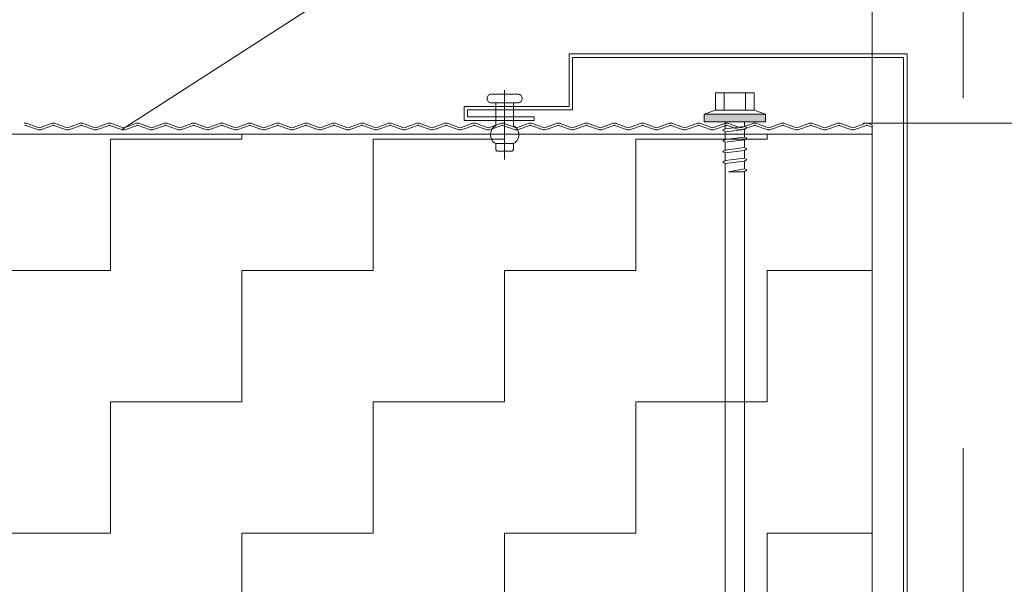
# Model space of a CAD drawing. Header units: metres. Extents: x 1316.5 to 1415.3, y -94.1 to -52.
# Tile 459 of 656: x 1403.787 to 1404.068, y -73.477 to -73.316. Entities that reach past the tile are written whole.
import ezdxf

# ---------------------------------------------------------------- set-up
doc = ezdxf.new("R2010")
doc.units = ezdxf.units.M
doc.header["$PDMODE"] = 65
for name, pattern in [('AUSGEZOGEN', [0]), ('GETRENNT2_S10', [0.045, 0.02, -0.01, 0, -0.005, 0, -0.01]), ('PUNKT2_S9', [0.0015, 0, -0.0015])]:
    doc.linetypes.add(name, pattern=pattern)
doc.layers.add('XR$4$_42143', color=7, linetype='Continuous')
doc.layers.add('XR$4$_42154', color=7, linetype='Continuous')
for name, color, linetype, lineweight in [('XR$4$Maßlinie 1_50', 7, 'AUSGEZOGEN', 25), ('XR$4$Muster', 4, 'AUSGEZOGEN', 13), ('XR$4$STANDARD_1', 7, 'AUSGEZOGEN', 25), ('XR$4$Wand Mauerwerk nt', 7, 'AUSGEZOGEN', 25), ('XR$4$Wand Mauerwerk tr_1', 42, 'AUSGEZOGEN', 18)]:
    doc.layers.add(name, color=color, linetype=linetype, lineweight=lineweight)
doc.styles.add('ARIAL', font='arial.ttf')
doc.dimstyles.new('DIMSTYLE_4', dxfattribs={"dimtxt": 0.04, "dimasz": 0.03, "dimexe": 0, "dimexo": 1e-06, "dimgap": 0.02, "dimtad": 2, "dimdec": 1, "dimlfac": 100, "dimrnd": 0.5, "dimzin": 4, "dimdsep": 46, "dimtxsty": 'ARIAL', "dimblk1": 'ALL_ML_KREIS', "dimblk2": 'ALL_ML_KREIS', "dimsah": 1, "dimcen": 0, "dimse1": 1, "dimse2": 1, "dimclrd": 7, "dimclre": 7, "dimclrt": 7, "dimadec": 0, "dimazin": 0, "dimtfac": 1, "dimtdec": 0, "dimtix": 1, "dimtmove": 2, "dimatfit": 3, "dimfxl": 0, "dimtzin": 0, "dimlwd": 0, "dimlwe": 25, "dimarcsym": 0})
doc.dimstyles.new('DIMSTYLE_5', dxfattribs={"dimtxt": 0.04, "dimasz": 0.03, "dimexe": 0, "dimexo": 1e-06, "dimgap": 0.02, "dimtad": 2, "dimdec": 1, "dimlfac": 100, "dimrnd": 0.5, "dimzin": 4, "dimdsep": 46, "dimtxsty": 'ARIAL', "dimblk1": 'ALL_ML_KREIS', "dimblk2": 'ALL_ML_KREIS', "dimsah": 1, "dimcen": 0, "dimse1": 1, "dimse2": 1, "dimclrd": 7, "dimclre": 7, "dimclrt": 7, "dimadec": 0, "dimazin": 0, "dimtfac": 1, "dimtdec": 0, "dimtix": 1, "dimtmove": 2, "dimatfit": 3, "dimfxl": 0, "dimtvp": 1.2, "dimtzin": 0, "dimlwd": 0, "dimlwe": 25, "dimarcsym": 0})

# ---------------------------------------------------------------- blocks, each defined once
blk = doc.blocks.new('COMPLEXOBJECT_55')
at = {"layer": 'XR$4$_42143', "color": 7, "linetype": 'AUSGEZOGEN', "lineweight": 13, "transparency": 33554687}
for p, q in [((1403.94346, -73.34061), (1403.94346, -73.32561)), ((1403.94346, -73.32561), (1404.03996, -73.32561)), ((1404.03996, -73.32561), (1404.03996, -73.8926)), ((1403.94446, -73.34161), (1403.94446, -73.32661)), ((1403.94446, -73.32661), (1404.03896, -73.32661)), ((1404.03896, -73.32661), (1404.03896, -73.89161)), ((1403.91346, -73.34461), (1403.91346, -73.34061)), ((1403.91346, -73.34061), (1403.94346, -73.34061)), ((1403.91446, -73.3436), (1403.91446, -73.34161)), ((1403.91446, -73.34161), (1403.94446, -73.34161)), ((1403.93346, -73.34461), (1403.91346, -73.34461)), ((1403.93346, -73.3436), (1403.91446, -73.3436)), ((1403.93346, -73.3436), (1403.93346, -73.34461))]:
    blk.add_line(p, q, dxfattribs=at)
blk = doc.blocks.new('ALL_ML_KREIS')
at = {"color": 0, "linetype": 'ByBlock', "lineweight": -2}
for p, q in [((0, -0.5), (0, 0.5)), ((-1, 0), (0.5, 0))]:
    blk.add_line(p, q, dxfattribs=at)
blk.add_circle((0, 0), 0.15, dxfattribs=at)
blk = doc.blocks.new('*D431')
at = {"layer": 'DEFPOINTS', "color": 7, "linetype": 'AUSGEZOGEN', "lineweight": 25, "transparency": 33554687}
for p in [(1403.20597, -73.23214), (1403.90597, -73.54837), (1403.20597, -73.78837)]:
    blk.add_point(p, dxfattribs=at)
at = {"layer": 'XR$4$Maßlinie 1_50', "color": 7, "linetype": 'AUSGEZOGEN', "lineweight": -2, "transparency": 33554687}
blk.add_line((1403.20597, -73.23214), (1403.90597, -73.23214), dxfattribs=at)
at = {"layer": 'XR$4$Maßlinie 1_50', "color": 7, "linetype": 'AUSGEZOGEN', "lineweight": 25, "transparency": 33554687, "xscale": 0.03, "yscale": 0.03, "zscale": 0.03, "rotation": 180}
blk.add_blockref('ALL_ML_KREIS', (1403.20597, -73.23214), dxfattribs=at)
at = {"layer": 'XR$4$Maßlinie 1_50', "color": 7, "linetype": 'AUSGEZOGEN', "lineweight": 25, "transparency": 33554687, "xscale": 0.03, "yscale": 0.03, "zscale": 0.03}
blk.add_blockref('ALL_ML_KREIS', (1403.90597, -73.23214), dxfattribs=at)
at = {"layer": 'XR$4$Maßlinie 1_50', "color": 7, "linetype": 'AUSGEZOGEN', "lineweight": 25, "transparency": 33554687, "insert": (1403.55423, -73.20146), "char_height": 0.04, "width": 0.16, "attachment_point": 5, "style": 'ARIAL'}
blk.add_mtext('\\A1;{\\A1;{70\\H0.026400;\\S^ ;}}', dxfattribs=at)
blk = doc.blocks.new('*D432')
at = {"layer": 'DEFPOINTS', "color": 7, "linetype": 'AUSGEZOGEN', "lineweight": 25, "transparency": 33554687}
for p in [(1403.90597, -73.23214), (1404.02996, -73.44014), (1403.90597, -73.54837)]:
    blk.add_point(p, dxfattribs=at)
at = {"layer": 'XR$4$Maßlinie 1_50', "color": 7, "linetype": 'AUSGEZOGEN', "lineweight": -2, "transparency": 33554687}
blk.add_line((1403.90597, -73.23214), (1404.02996, -73.23214), dxfattribs=at)
at = {"layer": 'XR$4$Maßlinie 1_50', "color": 7, "linetype": 'AUSGEZOGEN', "lineweight": 25, "transparency": 33554687, "xscale": 0.03, "yscale": 0.03, "zscale": 0.03, "rotation": 180}
blk.add_blockref('ALL_ML_KREIS', (1403.90597, -73.23214), dxfattribs=at)
at = {"layer": 'XR$4$Maßlinie 1_50', "color": 7, "linetype": 'AUSGEZOGEN', "lineweight": 25, "transparency": 33554687, "xscale": 0.03, "yscale": 0.03, "zscale": 0.03}
blk.add_blockref('ALL_ML_KREIS', (1404.02996, -73.23214), dxfattribs=at)
at = {"layer": 'XR$4$Maßlinie 1_50', "color": 7, "linetype": 'AUSGEZOGEN', "lineweight": 25, "transparency": 33554687, "insert": (1403.98423, -73.20214), "char_height": 0.04, "width": 0.16, "attachment_point": 5, "style": 'ARIAL'}
blk.add_mtext('\\A1;{\\A1;{12\\H0.026400;\\S5^ ;}}', dxfattribs=at)
blk = doc.blocks.new('*D434')
at = {"layer": 'DEFPOINTS', "color": 7, "linetype": 'AUSGEZOGEN', "lineweight": 25, "transparency": 33554687}
for p in [(1403.91142, -73.34537), (1404.02996, -73.49537), (1404.29719, -73.49537)]:
    blk.add_point(p, dxfattribs=at)
at = {"layer": 'XR$4$Maßlinie 1_50', "color": 7, "linetype": 'AUSGEZOGEN', "lineweight": -2, "transparency": 33554687}
blk.add_line((1404.29719, -73.49537), (1404.29719, -73.34537), dxfattribs=at)
at = {"layer": 'XR$4$Maßlinie 1_50', "color": 7, "linetype": 'AUSGEZOGEN', "lineweight": 25, "transparency": 33554687, "xscale": 0.03, "yscale": 0.03, "zscale": 0.03}
for p, rotation in [((1404.29719, -73.34537), 90), ((1404.29719, -73.49537), 270)]:
    blk.add_blockref('ALL_ML_KREIS', p, dxfattribs=dict(at, rotation=rotation))
at = {"layer": 'XR$4$Maßlinie 1_50', "color": 7, "linetype": 'AUSGEZOGEN', "lineweight": 25, "transparency": 33554687, "insert": (1404.26651, -73.42233), "char_height": 0.04, "width": 0.16, "attachment_point": 5, "rotation": 90, "style": 'ARIAL'}
blk.add_mtext('\\A1;{\\A1;{15\\H0.026400;\\S^ ;}}', dxfattribs=at)
blk = doc.blocks.new('*D451')
at = {"layer": 'DEFPOINTS', "color": 7, "linetype": 'AUSGEZOGEN', "lineweight": 25, "transparency": 33554687}
for p in [(1403.20597, -73.11665), (1403.90597, -73.54837), (1403.20597, -73.82481)]:
    blk.add_point(p, dxfattribs=at)
at = {"layer": 'XR$4$Maßlinie 1_50', "color": 7, "linetype": 'AUSGEZOGEN', "lineweight": -2, "transparency": 33554687}
blk.add_line((1403.20597, -73.11665), (1403.90597, -73.11665), dxfattribs=at)
at = {"layer": 'XR$4$Maßlinie 1_50', "color": 7, "linetype": 'AUSGEZOGEN', "lineweight": 25, "transparency": 33554687, "xscale": 0.03, "yscale": 0.03, "zscale": 0.03, "rotation": 180}
blk.add_blockref('ALL_ML_KREIS', (1403.20597, -73.11665), dxfattribs=at)
at = {"layer": 'XR$4$Maßlinie 1_50', "color": 7, "linetype": 'AUSGEZOGEN', "lineweight": 25, "transparency": 33554687, "xscale": 0.03, "yscale": 0.03, "zscale": 0.03}
blk.add_blockref('ALL_ML_KREIS', (1403.90597, -73.11665), dxfattribs=at)
at = {"layer": 'XR$4$Maßlinie 1_50', "color": 7, "linetype": 'AUSGEZOGEN', "lineweight": 25, "transparency": 33554687, "insert": (1403.55423, -73.08597), "char_height": 0.04, "width": 0.16, "attachment_point": 5, "style": 'ARIAL'}
blk.add_mtext('\\A1;{\\A1;{70\\H0.026400;\\S^ ;}}', dxfattribs=at)
blk = doc.blocks.new('*D452')
at = {"layer": 'DEFPOINTS', "color": 7, "linetype": 'AUSGEZOGEN', "lineweight": 25, "transparency": 33554687}
for p in [(1403.90597, -73.11665), (1403.90597, -73.54837), (1404.02996, -73.77837)]:
    blk.add_point(p, dxfattribs=at)
at = {"layer": 'XR$4$Maßlinie 1_50', "color": 7, "linetype": 'AUSGEZOGEN', "lineweight": -2, "transparency": 33554687}
blk.add_line((1403.90597, -73.11665), (1404.02996, -73.11665), dxfattribs=at)
at = {"layer": 'XR$4$Maßlinie 1_50', "color": 7, "linetype": 'AUSGEZOGEN', "lineweight": 25, "transparency": 33554687, "xscale": 0.03, "yscale": 0.03, "zscale": 0.03, "rotation": 180}
blk.add_blockref('ALL_ML_KREIS', (1403.90597, -73.11665), dxfattribs=at)
at = {"layer": 'XR$4$Maßlinie 1_50', "color": 7, "linetype": 'AUSGEZOGEN', "lineweight": 25, "transparency": 33554687, "xscale": 0.03, "yscale": 0.03, "zscale": 0.03}
blk.add_blockref('ALL_ML_KREIS', (1404.02996, -73.11665), dxfattribs=at)
at = {"layer": 'XR$4$Maßlinie 1_50', "color": 7, "linetype": 'AUSGEZOGEN', "lineweight": 25, "transparency": 33554687, "insert": (1403.98423, -73.08665), "char_height": 0.04, "width": 0.16, "attachment_point": 5, "style": 'ARIAL'}
blk.add_mtext('\\A1;{\\A1;{12\\H0.026400;\\S5^ ;}}', dxfattribs=at)
blk = doc.blocks.new('*D453')
at = {"layer": 'DEFPOINTS', "color": 7, "linetype": 'AUSGEZOGEN', "lineweight": 25, "transparency": 33554687}
for p in [(1404.02996, -73.11665), (1404.02996, -73.77837), (1404.05597, -73.90132)]:
    blk.add_point(p, dxfattribs=at)
at = {"layer": 'XR$4$Maßlinie 1_50', "color": 7, "linetype": 'AUSGEZOGEN', "lineweight": -2, "transparency": 33554687}
blk.add_line((1404.02996, -73.11665), (1404.05597, -73.11665), dxfattribs=at)
at = {"layer": 'XR$4$Maßlinie 1_50', "color": 7, "linetype": 'AUSGEZOGEN', "lineweight": 25, "transparency": 33554687, "xscale": 0.03, "yscale": 0.03, "zscale": 0.03, "rotation": 180}
blk.add_blockref('ALL_ML_KREIS', (1404.02996, -73.11665), dxfattribs=at)
at = {"layer": 'XR$4$Maßlinie 1_50', "color": 7, "linetype": 'AUSGEZOGEN', "lineweight": 25, "transparency": 33554687, "xscale": 0.03, "yscale": 0.03, "zscale": 0.03}
blk.add_blockref('ALL_ML_KREIS', (1404.05597, -73.11665), dxfattribs=at)
at = {"layer": 'XR$4$Maßlinie 1_50', "color": 7, "linetype": 'AUSGEZOGEN', "lineweight": 25, "transparency": 33554687, "insert": (1404.06077, -73.07165), "char_height": 0.04, "width": 0.12, "attachment_point": 5, "style": 'ARIAL'}
blk.add_mtext('\\A1;{\\A1;{2\\H0.026400;\\S5^ ;}}', dxfattribs=at)
blk = doc.blocks.new('*D454')
at = {"layer": 'DEFPOINTS', "color": 7, "linetype": 'AUSGEZOGEN', "lineweight": 25, "transparency": 33554687}
for p in [(1403.08198, -72.99368), (1403.08198, -73.34635), (1404.02996, -73.35964)]:
    blk.add_point(p, dxfattribs=at)
at = {"layer": 'XR$4$Maßlinie 1_50', "color": 7, "linetype": 'AUSGEZOGEN', "lineweight": -2, "transparency": 33554687}
blk.add_line((1403.08198, -72.99368), (1404.02996, -72.99368), dxfattribs=at)
at = {"layer": 'XR$4$Maßlinie 1_50', "color": 7, "linetype": 'AUSGEZOGEN', "lineweight": 25, "transparency": 33554687, "xscale": 0.03, "yscale": 0.03, "zscale": 0.03, "rotation": 180}
blk.add_blockref('ALL_ML_KREIS', (1403.08198, -72.99368), dxfattribs=at)
at = {"layer": 'XR$4$Maßlinie 1_50', "color": 7, "linetype": 'AUSGEZOGEN', "lineweight": 25, "transparency": 33554687, "xscale": 0.03, "yscale": 0.03, "zscale": 0.03}
blk.add_blockref('ALL_ML_KREIS', (1404.02996, -72.99368), dxfattribs=at)
at = {"layer": 'XR$4$Maßlinie 1_50', "color": 7, "linetype": 'AUSGEZOGEN', "lineweight": 25, "transparency": 33554687, "insert": (1403.55401, -72.963), "char_height": 0.04, "width": 0.16, "attachment_point": 5, "style": 'ARIAL'}
blk.add_mtext('\\A1;{\\A1;{95\\H0.026400;\\S^ ;}}', dxfattribs=at)

msp = doc.modelspace()

# ---------------------------------------------------------------- hatches: boundary and pattern name
at = {"layer": 'XR$4$Muster', "linetype": 'AUSGEZOGEN', "lineweight": 13, "transparency": 33554687}
h = msp.add_hatch(dxfattribs=at)
h.set_pattern_fill('MUSTER', color=4, scale=0.0375, angle=90, style=0, pattern_type=2)
h.set_pattern_definition([(90, (-0.075, 0.075), (-0.0375, 0.0375), [0.0375, -0.0375]), (180, (-0.075, 0.075), (-0.0375, -0.0375), [0.0375, -0.0375])])
h.paths.add_polyline_path([(1404.02996, -73.34852), (1403.08198, -73.34852), (1403.08198, -73.48993), (1404.02996, -73.48993)], flags=0)
at = {"layer": 'XR$4$STANDARD_1', "linetype": 'AUSGEZOGEN', "lineweight": 35, "transparency": 33554687}
h = msp.add_hatch(color=7, dxfattribs=at)
h.set_gradient(color2=(0, 0, 0), one_color=1)
h.paths.add_polyline_path([(1403.99957, -73.34281), (1403.98197, -73.34281), (1403.99957, -73.34501)], flags=0)
h = msp.add_hatch(color=7, dxfattribs=at)
h.set_gradient(color2=(0, 0, 0), one_color=1)
h.paths.add_polyline_path([(1403.99957, -73.34501), (1403.98197, -73.34281), (1403.98197, -73.34501)], flags=0)

# ---------------------------------------------------------------- linework, layer by layer
at = {"layer": 'XR$4$_42143', "color": 30, "linetype": 'AUSGEZOGEN', "lineweight": 13, "transparency": 33554687}
for p, q in [((1403.78834, -73.34602), (1403.79166, -73.34723)), ((1403.79188, -73.34664), (1403.78856, -73.34543)), ((1403.79588, -73.34543), (1403.79256, -73.34664)), ((1403.79278, -73.34723), (1403.7961, -73.34602)), ((1403.79635, -73.34602), (1403.79967, -73.34723)), ((1403.79989, -73.34664), (1403.79656, -73.34543)), ((1403.80389, -73.34543), (1403.80057, -73.34664)), ((1403.80078, -73.34723), (1403.80411, -73.34602)), ((1403.80436, -73.34602), (1403.80768, -73.34723)), ((1403.80789, -73.34664), (1403.80457, -73.34543)), ((1403.8119, -73.34543), (1403.80858, -73.34664)), ((1403.80879, -73.34723), (1403.81211, -73.34602)), ((1403.81237, -73.34602), (1403.81569, -73.34723)), ((1403.8159, -73.34664), (1403.81258, -73.34543)), ((1403.81991, -73.34543), (1403.81659, -73.34664)), ((1403.8168, -73.34723), (1403.82012, -73.34602)), ((1403.82038, -73.34602), (1403.8237, -73.34723)), ((1403.82391, -73.34664), (1403.82059, -73.34543)), ((1403.82792, -73.34543), (1403.82459, -73.34664)), ((1403.82481, -73.34723), (1403.82813, -73.34602)), ((1403.82838, -73.34602), (1403.8317, -73.34723)), ((1403.83192, -73.34664), (1403.8286, -73.34543)), ((1403.83592, -73.34543), (1403.8326, -73.34664)), ((1403.83282, -73.34723), (1403.83614, -73.34602)), ((1403.83639, -73.34602), (1403.83971, -73.34723)), ((1403.83993, -73.34664), (1403.83661, -73.34543)), ((1403.84393, -73.34543), (1403.84061, -73.34664)), ((1403.84083, -73.34723), (1403.84415, -73.34602)), ((1403.8444, -73.34602), (1403.84772, -73.34723)), ((1403.84794, -73.34664), (1403.84462, -73.34543)), ((1403.85194, -73.34543), (1403.84862, -73.34664)), ((1403.84884, -73.34723), (1403.85216, -73.34602)), ((1403.85241, -73.34602), (1403.85573, -73.34723)), ((1403.85595, -73.34664), (1403.85263, -73.34543)), ((1403.85995, -73.34543), (1403.85663, -73.34664)), ((1403.85684, -73.34723), (1403.86017, -73.34602)), ((1403.86042, -73.34602), (1403.86374, -73.34723)), ((1403.86395, -73.34664), (1403.86063, -73.34543)), ((1403.86796, -73.34543), (1403.86464, -73.34664)), ((1403.86485, -73.34723), (1403.86817, -73.34602)), ((1403.86843, -73.34602), (1403.87175, -73.34723)), ((1403.87196, -73.34664), (1403.86864, -73.34543)), ((1403.87597, -73.34543), (1403.87265, -73.34664)), ((1403.87286, -73.34723), (1403.87618, -73.34602)), ((1403.87644, -73.34602), (1403.87976, -73.34723)), ((1403.87997, -73.34664), (1403.87665, -73.34543)), ((1403.88398, -73.34543), (1403.88066, -73.34664)), ((1403.88087, -73.34723), (1403.88419, -73.34602)), ((1403.88444, -73.34602), (1403.88777, -73.34723)), ((1403.88798, -73.34664), (1403.88466, -73.34543)), ((1403.89199, -73.34543), (1403.88866, -73.34664)), ((1403.88888, -73.34723), (1403.8922, -73.34602)), ((1403.89245, -73.34602), (1403.89577, -73.34723)), ((1403.89599, -73.34664), (1403.89267, -73.34543)), ((1403.89999, -73.34543), (1403.89667, -73.34664)), ((1403.89689, -73.34723), (1403.90021, -73.34602)), ((1403.90046, -73.34602), (1403.90378, -73.34723)), ((1403.904, -73.34664), (1403.90068, -73.34543)), ((1403.908, -73.34543), (1403.90468, -73.34664)), ((1403.9049, -73.34723), (1403.90822, -73.34602)), ((1403.90847, -73.34602), (1403.91179, -73.34723)), ((1403.91201, -73.34664), (1403.90869, -73.34543)), ((1403.91601, -73.34543), (1403.91269, -73.34664)), ((1403.91291, -73.34723), (1403.91623, -73.34602)), ((1403.91648, -73.34602), (1403.9198, -73.34723)), ((1403.92002, -73.34664), (1403.91669, -73.34543)), ((1403.92402, -73.34543), (1403.9207, -73.34664)), ((1403.92091, -73.34723), (1403.92424, -73.34602)), ((1403.92449, -73.34602), (1403.92781, -73.34723)), ((1403.92802, -73.34664), (1403.9247, -73.34543)), ((1403.93203, -73.34543), (1403.92871, -73.34664)), ((1403.92892, -73.34723), (1403.93224, -73.34602)), ((1403.9325, -73.34602), (1403.93582, -73.34723)), ((1403.93603, -73.34664), (1403.93271, -73.34543)), ((1403.94004, -73.34543), (1403.93672, -73.34664)), ((1403.93693, -73.34723), (1403.94025, -73.34602)), ((1403.94051, -73.34602), (1403.94383, -73.34723)), ((1403.94404, -73.34664), (1403.94072, -73.34543)), ((1403.94805, -73.34543), (1403.94472, -73.34664)), ((1403.94494, -73.34723), (1403.94826, -73.34602)), ((1403.94851, -73.34602), (1403.95183, -73.34723)), ((1403.95205, -73.34664), (1403.94873, -73.34543)), ((1403.95605, -73.34543), (1403.95273, -73.34664)), ((1403.95295, -73.34723), (1403.95627, -73.34602)), ((1403.95652, -73.34602), (1403.95984, -73.34723)), ((1403.96006, -73.34664), (1403.95674, -73.34543)), ((1403.96406, -73.34543), (1403.96074, -73.34664)), ((1403.96096, -73.34723), (1403.96428, -73.34602)), ((1403.96453, -73.34602), (1403.96785, -73.34723)), ((1403.96807, -73.34664), (1403.96475, -73.34543)), ((1403.97207, -73.34543), (1403.96875, -73.34664)), ((1403.96897, -73.34723), (1403.97229, -73.34602)), ((1403.97254, -73.34602), (1403.97586, -73.34723)), ((1403.97608, -73.34664), (1403.97276, -73.34543)), ((1403.98008, -73.34543), (1403.97676, -73.34664)), ((1403.97697, -73.34723), (1403.9803, -73.34602)), ((1403.98055, -73.34602), (1403.98387, -73.34723)), ((1403.98408, -73.34664), (1403.98076, -73.34543)), ((1403.98809, -73.34543), (1403.98477, -73.34664)), ((1403.98498, -73.34723), (1403.9883, -73.34602)), ((1403.98856, -73.34602), (1403.99188, -73.34723)), ((1403.99209, -73.34664), (1403.98877, -73.34543)), ((1403.9961, -73.34543), (1403.99278, -73.34664)), ((1403.99299, -73.34723), (1403.99631, -73.34602)), ((1403.99657, -73.34602), (1403.99989, -73.34723)), ((1404.0001, -73.34664), (1403.99678, -73.34543)), ((1404.00411, -73.34543), (1404.00079, -73.34664)), ((1404.001, -73.34723), (1404.00432, -73.34602)), ((1404.00457, -73.34602), (1404.0079, -73.34723)), ((1404.00811, -73.34664), (1404.00479, -73.34543)), ((1404.01211, -73.34543), (1404.00879, -73.34664)), ((1404.00901, -73.34723), (1404.01233, -73.34602)), ((1404.01258, -73.34602), (1404.0159, -73.34723)), ((1404.01612, -73.34664), (1404.0128, -73.34543)), ((1404.02012, -73.34543), (1404.0168, -73.34664)), ((1404.01702, -73.34723), (1404.02034, -73.34602)), ((1404.02059, -73.34602), (1404.02391, -73.34723)), ((1404.02413, -73.34664), (1404.02081, -73.34543)), ((1404.02813, -73.34543), (1404.02481, -73.34664)), ((1404.02503, -73.34723), (1404.02835, -73.34602)), ((1404.0286, -73.34602), (1404.02996, -73.34651)), ((1404.02996, -73.34584), (1404.02882, -73.34543))]:
    msp.add_line(p, q, dxfattribs=at)
for centre, radius, start, end in [((1403.78821, -73.34637), 0.001, 70.0189, 109.9791), ((1403.78821, -73.34637), 0.00037, 70.0189, 109.9791), ((1403.79622, -73.34637), 0.001, 70.0189, 109.9791), ((1403.79622, -73.34637), 0.00037, 70.0189, 109.9791), ((1403.80423, -73.34637), 0.001, 70.0189, 109.9791), ((1403.80423, -73.34637), 0.001, 70.0189, 109.9791), ((1403.80423, -73.34637), 0.00037, 70.0189, 109.9791), ((1403.80423, -73.34637), 0.00037, 70.0189, 109.9791), ((1403.81224, -73.34637), 0.001, 70.0189, 109.9791), ((1403.81224, -73.34637), 0.00037, 70.0189, 109.9791), ((1403.82025, -73.34637), 0.001, 70.0189, 109.9791), ((1403.82025, -73.34637), 0.001, 70.0189, 109.9791), ((1403.82025, -73.34637), 0.00037, 70.0189, 109.9791), ((1403.82025, -73.34637), 0.00037, 70.0189, 109.9791), ((1403.82826, -73.34637), 0.001, 70.0189, 109.9791), ((1403.82826, -73.34637), 0.00037, 70.0189, 109.9791), ((1403.83627, -73.34637), 0.001, 70.0189, 109.9791), ((1403.83627, -73.34637), 0.001, 70.0189, 109.9791), ((1403.83627, -73.34637), 0.00037, 70.0189, 109.9791), ((1403.83627, -73.34637), 0.00037, 70.0189, 109.9791), ((1403.84428, -73.34637), 0.001, 70.0189, 109.9791), ((1403.84428, -73.34637), 0.00037, 70.0189, 109.9791), ((1403.85228, -73.34637), 0.001, 70.0189, 109.9791), ((1403.85228, -73.34637), 0.001, 70.0189, 109.9791), ((1403.85228, -73.34637), 0.00037, 70.0189, 109.9791), ((1403.85228, -73.34637), 0.00037, 70.0189, 109.9791), ((1403.86029, -73.34637), 0.001, 70.0189, 109.9791), ((1403.86029, -73.34637), 0.00037, 70.0189, 109.9791), ((1403.8683, -73.34637), 0.001, 70.0189, 109.9791), ((1403.8683, -73.34637), 0.001, 70.0189, 109.9791), ((1403.8683, -73.34637), 0.00037, 70.0189, 109.9791), ((1403.8683, -73.34637), 0.00037, 70.0189, 109.9791), ((1403.87631, -73.34637), 0.001, 70.0189, 109.9791), ((1403.87631, -73.34637), 0.00037, 70.0189, 109.9791), ((1403.88432, -73.34637), 0.001, 70.0189, 109.9791), ((1403.88432, -73.34637), 0.001, 70.0189, 109.9791), ((1403.88432, -73.34637), 0.00037, 70.0189, 109.9791), ((1403.88432, -73.34637), 0.00037, 70.0189, 109.9791), ((1403.89233, -73.34637), 0.001, 70.0189, 109.9791), ((1403.89233, -73.34637), 0.00037, 70.0189, 109.9791), ((1403.90034, -73.34637), 0.001, 70.0189, 109.9791), ((1403.90034, -73.34637), 0.001, 70.0189, 109.9791), ((1403.90034, -73.34637), 0.00037, 70.0189, 109.9791), ((1403.90034, -73.34637), 0.00037, 70.0189, 109.9791), ((1403.90834, -73.34637), 0.001, 70.0189, 109.9791), ((1403.90834, -73.34637), 0.00037, 70.0189, 109.9791), ((1403.91635, -73.34637), 0.001, 70.0189, 109.9791), ((1403.91635, -73.34637), 0.001, 70.0189, 109.9791), ((1403.91635, -73.34637), 0.00037, 70.0189, 109.9791), ((1403.91635, -73.34637), 0.00037, 70.0189, 109.9791), ((1403.92436, -73.34637), 0.001, 70.0189, 109.9791), ((1403.92436, -73.34637), 0.00037, 70.0189, 109.9791), ((1403.93237, -73.34637), 0.001, 70.0189, 109.9791), ((1403.93237, -73.34637), 0.001, 70.0189, 109.9791), ((1403.93237, -73.34637), 0.00037, 70.0189, 109.9791), ((1403.93237, -73.34637), 0.00037, 70.0189, 109.9791), ((1403.94038, -73.34637), 0.001, 70.0189, 109.9791), ((1403.94038, -73.34637), 0.00037, 70.0189, 109.9791), ((1403.94839, -73.34637), 0.001, 70.0189, 109.9791), ((1403.94839, -73.34637), 0.001, 70.0189, 109.9791), ((1403.94839, -73.34637), 0.00037, 70.0189, 109.9791), ((1403.94839, -73.34637), 0.00037, 70.0189, 109.9791), ((1403.9564, -73.34637), 0.001, 70.0189, 109.9791), ((1403.9564, -73.34637), 0.00037, 70.0189, 109.9791), ((1403.9644, -73.34637), 0.001, 70.0189, 109.9791), ((1403.9644, -73.34637), 0.001, 70.0189, 109.9791), ((1403.9644, -73.34637), 0.00037, 70.0189, 109.9791), ((1403.9644, -73.34637), 0.00037, 70.0189, 109.9791), ((1403.97241, -73.34637), 0.001, 70.0189, 109.9791), ((1403.97241, -73.34637), 0.00037, 70.0189, 109.9791), ((1403.98042, -73.34637), 0.001, 70.0189, 109.9791), ((1403.98042, -73.34637), 0.001, 70.0189, 109.9791), ((1403.98042, -73.34637), 0.00037, 70.0189, 109.9791), ((1403.98042, -73.34637), 0.00037, 70.0189, 109.9791), ((1403.98843, -73.34637), 0.001, 70.0189, 109.9791), ((1403.98843, -73.34637), 0.00037, 70.0189, 109.9791), ((1403.99644, -73.34637), 0.001, 70.0189, 109.9791), ((1403.99644, -73.34637), 0.001, 70.0189, 109.9791), ((1403.99644, -73.34637), 0.00037, 70.0189, 109.9791), ((1403.99644, -73.34637), 0.00037, 70.0189, 109.9791), ((1404.00445, -73.34637), 0.001, 70.0189, 109.9791), ((1404.00445, -73.34637), 0.00037, 70.0189, 109.9791), ((1404.01246, -73.34637), 0.001, 70.0189, 109.9791), ((1404.01246, -73.34637), 0.001, 70.0189, 109.9791), ((1404.01246, -73.34637), 0.00037, 70.0189, 109.9791), ((1404.01246, -73.34637), 0.00037, 70.0189, 109.9791), ((1404.02047, -73.34637), 0.001, 70.0189, 109.9791), ((1404.02047, -73.34637), 0.00037, 70.0189, 109.9791), ((1404.02847, -73.34637), 0.001, 70.0189, 109.9791), ((1404.02847, -73.34637), 0.001, 70.0189, 109.9791), ((1404.02847, -73.34637), 0.00037, 70.0189, 109.9791), ((1404.02847, -73.34637), 0.00037, 70.0189, 109.9791), ((1403.79222, -73.3457), 0.00163, 250.0189, 289.9791), ((1403.79222, -73.3457), 0.001, 250.0189, 289.9791), ((1403.80023, -73.3457), 0.00163, 250.0189, 289.9791), ((1403.80023, -73.3457), 0.001, 250.0189, 289.9791), ((1403.80824, -73.3457), 0.00163, 250.0189, 289.9791), ((1403.80824, -73.3457), 0.001, 250.0189, 289.9791), ((1403.81624, -73.3457), 0.00163, 250.0189, 289.9791), ((1403.81624, -73.3457), 0.001, 250.0189, 289.9791), ((1403.82425, -73.3457), 0.00163, 250.0189, 289.9791), ((1403.82425, -73.3457), 0.001, 250.0189, 289.9791), ((1403.83226, -73.3457), 0.00163, 250.0189, 289.9791), ((1403.83226, -73.3457), 0.001, 250.0189, 289.9791), ((1403.84027, -73.3457), 0.00163, 250.0189, 289.9791), ((1403.84027, -73.3457), 0.001, 250.0189, 289.9791), ((1403.84828, -73.3457), 0.00163, 250.0189, 289.9791), ((1403.84828, -73.3457), 0.001, 250.0189, 289.9791), ((1403.85629, -73.3457), 0.00163, 250.0189, 289.9791), ((1403.85629, -73.3457), 0.001, 250.0189, 289.9791), ((1403.8643, -73.3457), 0.00163, 250.0189, 289.9791), ((1403.8643, -73.3457), 0.001, 250.0189, 289.9791), ((1403.87231, -73.3457), 0.00163, 250.0189, 289.9791), ((1403.87231, -73.3457), 0.001, 250.0189, 289.9791), ((1403.88031, -73.3457), 0.00163, 250.0189, 289.9791), ((1403.88031, -73.3457), 0.001, 250.0189, 289.9791), ((1403.88832, -73.3457), 0.00163, 250.0189, 289.9791), ((1403.88832, -73.3457), 0.001, 250.0189, 289.9791), ((1403.89633, -73.3457), 0.00163, 250.0189, 289.9791), ((1403.89633, -73.3457), 0.001, 250.0189, 289.9791), ((1403.90434, -73.3457), 0.00163, 250.0189, 289.9791), ((1403.90434, -73.3457), 0.001, 250.0189, 289.9791), ((1403.91235, -73.3457), 0.00163, 250.0189, 289.9791), ((1403.91235, -73.3457), 0.001, 250.0189, 289.9791), ((1403.92036, -73.3457), 0.00163, 250.0189, 289.9791), ((1403.92036, -73.3457), 0.001, 250.0189, 289.9791), ((1403.92837, -73.3457), 0.00163, 250.0189, 289.9791), ((1403.92837, -73.3457), 0.001, 250.0189, 289.9791), ((1403.93637, -73.3457), 0.00163, 250.0189, 289.9791), ((1403.93637, -73.3457), 0.001, 250.0189, 289.9791), ((1403.94438, -73.3457), 0.00163, 250.0189, 289.9791), ((1403.94438, -73.3457), 0.001, 250.0189, 289.9791), ((1403.95239, -73.3457), 0.00163, 250.0189, 289.9791), ((1403.95239, -73.3457), 0.001, 250.0189, 289.9791), ((1403.9604, -73.3457), 0.00163, 250.0189, 289.9791), ((1403.9604, -73.3457), 0.001, 250.0189, 289.9791), ((1403.96841, -73.3457), 0.00163, 250.0189, 289.9791), ((1403.96841, -73.3457), 0.001, 250.0189, 289.9791), ((1403.97642, -73.3457), 0.00163, 250.0189, 289.9791), ((1403.97642, -73.3457), 0.001, 250.0189, 289.9791), ((1403.98443, -73.3457), 0.00163, 250.0189, 289.9791), ((1403.98443, -73.3457), 0.001, 250.0189, 289.9791), ((1403.99243, -73.3457), 0.00163, 250.0189, 289.9791), ((1403.99243, -73.3457), 0.001, 250.0189, 289.9791), ((1404.00044, -73.3457), 0.00163, 250.0189, 289.9791), ((1404.00044, -73.3457), 0.001, 250.0189, 289.9791), ((1404.00845, -73.3457), 0.00163, 250.0189, 289.9791), ((1404.00845, -73.3457), 0.001, 250.0189, 289.9791), ((1404.01646, -73.3457), 0.00163, 250.0189, 289.9791), ((1404.01646, -73.3457), 0.001, 250.0189, 289.9791), ((1404.02447, -73.3457), 0.00163, 250.0189, 289.9791), ((1404.02447, -73.3457), 0.001, 250.0189, 289.9791)]:
    msp.add_arc(centre, radius, start, end, dxfattribs=at)
at = {"layer": 'XR$4$_42154', "color": 51, "linetype": 'AUSGEZOGEN', "lineweight": 13, "transparency": 33554687}
for p, q in [((1403.79166, -73.34723), (1403.78834, -73.34602)), ((1403.7961, -73.34602), (1403.79278, -73.34723)), ((1403.79967, -73.34723), (1403.79635, -73.34602)), ((1403.80411, -73.34602), (1403.80078, -73.34723)), ((1403.80768, -73.34723), (1403.80436, -73.34602)), ((1403.81211, -73.34602), (1403.80879, -73.34723)), ((1403.81569, -73.34723), (1403.81237, -73.34602)), ((1403.82012, -73.34602), (1403.8168, -73.34723)), ((1403.8237, -73.34723), (1403.82038, -73.34602)), ((1403.82813, -73.34602), (1403.82481, -73.34723)), ((1403.8317, -73.34723), (1403.82838, -73.34602)), ((1403.83614, -73.34602), (1403.83282, -73.34723)), ((1403.83971, -73.34723), (1403.83639, -73.34602)), ((1403.84415, -73.34602), (1403.84083, -73.34723)), ((1403.84772, -73.34723), (1403.8444, -73.34602)), ((1403.85216, -73.34602), (1403.84884, -73.34723)), ((1403.85573, -73.34723), (1403.85241, -73.34602)), ((1403.86017, -73.34602), (1403.85684, -73.34723)), ((1403.86374, -73.34723), (1403.86042, -73.34602)), ((1403.86817, -73.34602), (1403.86485, -73.34723)), ((1403.87175, -73.34723), (1403.86843, -73.34602)), ((1403.87618, -73.34602), (1403.87286, -73.34723)), ((1403.87976, -73.34723), (1403.87644, -73.34602)), ((1403.88419, -73.34602), (1403.88087, -73.34723)), ((1403.88777, -73.34723), (1403.88444, -73.34602)), ((1403.8922, -73.34602), (1403.88888, -73.34723)), ((1403.89577, -73.34723), (1403.89245, -73.34602)), ((1403.90021, -73.34602), (1403.89689, -73.34723)), ((1403.90378, -73.34723), (1403.90046, -73.34602)), ((1403.90822, -73.34602), (1403.9049, -73.34723)), ((1403.91179, -73.34723), (1403.90847, -73.34602)), ((1403.91623, -73.34602), (1403.91291, -73.34723)), ((1403.9198, -73.34723), (1403.91648, -73.34602)), ((1403.92424, -73.34602), (1403.92091, -73.34723)), ((1403.92781, -73.34723), (1403.92449, -73.34602)), ((1403.93224, -73.34602), (1403.92892, -73.34723)), ((1403.93582, -73.34723), (1403.9325, -73.34602)), ((1403.94025, -73.34602), (1403.93693, -73.34723)), ((1403.94383, -73.34723), (1403.94051, -73.34602)), ((1403.94826, -73.34602), (1403.94494, -73.34723)), ((1403.95183, -73.34723), (1403.94851, -73.34602)), ((1403.95627, -73.34602), (1403.95295, -73.34723)), ((1403.95984, -73.34723), (1403.95652, -73.34602)), ((1403.96428, -73.34602), (1403.96096, -73.34723)), ((1403.96785, -73.34723), (1403.96453, -73.34602)), ((1403.97229, -73.34602), (1403.96897, -73.34723)), ((1403.97586, -73.34723), (1403.97254, -73.34602)), ((1403.9803, -73.34602), (1403.97697, -73.34723)), ((1403.98387, -73.34723), (1403.98055, -73.34602)), ((1403.9883, -73.34602), (1403.98498, -73.34723)), ((1403.99188, -73.34723), (1403.98856, -73.34602)), ((1403.99631, -73.34602), (1403.99299, -73.34723)), ((1403.99989, -73.34723), (1403.99657, -73.34602)), ((1404.00432, -73.34602), (1404.001, -73.34723)), ((1404.0079, -73.34723), (1404.00457, -73.34602)), ((1404.01233, -73.34602), (1404.00901, -73.34723)), ((1404.0159, -73.34723), (1404.01258, -73.34602)), ((1404.02034, -73.34602), (1404.01702, -73.34723)), ((1404.02391, -73.34723), (1404.02059, -73.34602)), ((1404.02835, -73.34602), (1404.02503, -73.34723)), ((1404.02996, -73.34651), (1404.0286, -73.34602)), ((1404.02996, -73.49237), (1404.02996, -73.34584))]:
    msp.add_line(p, q, dxfattribs=at)
for centre, radius, start, end in [((1403.78821, -73.34637), 0.00037, 70.0189, 109.9791), ((1403.79622, -73.34637), 0.00037, 70.0189, 109.9791), ((1403.80423, -73.34637), 0.00037, 70.0189, 109.9791), ((1403.80423, -73.34637), 0.00037, 70.0189, 109.9791), ((1403.81224, -73.34637), 0.00037, 70.0189, 109.9791), ((1403.82025, -73.34637), 0.00037, 70.0189, 109.9791), ((1403.82025, -73.34637), 0.00037, 70.0189, 109.9791), ((1403.82826, -73.34637), 0.00037, 70.0189, 109.9791), ((1403.83627, -73.34637), 0.00037, 70.0189, 109.9791), ((1403.83627, -73.34637), 0.00037, 70.0189, 109.9791), ((1403.84428, -73.34637), 0.00037, 70.0189, 109.9791), ((1403.85228, -73.34637), 0.00037, 70.0189, 109.9791), ((1403.85228, -73.34637), 0.00037, 70.0189, 109.9791), ((1403.86029, -73.34637), 0.00037, 70.0189, 109.9791), ((1403.8683, -73.34637), 0.00037, 70.0189, 109.9791), ((1403.8683, -73.34637), 0.00037, 70.0189, 109.9791), ((1403.87631, -73.34637), 0.00037, 70.0189, 109.9791), ((1403.88432, -73.34637), 0.00037, 70.0189, 109.9791), ((1403.88432, -73.34637), 0.00037, 70.0189, 109.9791), ((1403.89233, -73.34637), 0.00037, 70.0189, 109.9791), ((1403.90034, -73.34637), 0.00037, 70.0189, 109.9791), ((1403.90034, -73.34637), 0.00037, 70.0189, 109.9791), ((1403.90834, -73.34637), 0.00037, 70.0189, 109.9791), ((1403.91635, -73.34637), 0.00037, 70.0189, 109.9791), ((1403.91635, -73.34637), 0.00037, 70.0189, 109.9791), ((1403.92436, -73.34637), 0.00037, 70.0189, 109.9791), ((1403.93237, -73.34637), 0.00037, 70.0189, 109.9791), ((1403.93237, -73.34637), 0.00037, 70.0189, 109.9791), ((1403.94038, -73.34637), 0.00037, 70.0189, 109.9791), ((1403.94839, -73.34637), 0.00037, 70.0189, 109.9791), ((1403.94839, -73.34637), 0.00037, 70.0189, 109.9791), ((1403.9564, -73.34637), 0.00037, 70.0189, 109.9791), ((1403.9644, -73.34637), 0.00037, 70.0189, 109.9791), ((1403.9644, -73.34637), 0.00037, 70.0189, 109.9791), ((1403.97241, -73.34637), 0.00037, 70.0189, 109.9791), ((1403.98042, -73.34637), 0.00037, 70.0189, 109.9791), ((1403.98042, -73.34637), 0.00037, 70.0189, 109.9791), ((1403.98843, -73.34637), 0.00037, 70.0189, 109.9791), ((1403.99644, -73.34637), 0.00037, 70.0189, 109.9791), ((1403.99644, -73.34637), 0.00037, 70.0189, 109.9791), ((1404.00445, -73.34637), 0.00037, 70.0189, 109.9791), ((1404.01246, -73.34637), 0.00037, 70.0189, 109.9791), ((1404.01246, -73.34637), 0.00037, 70.0189, 109.9791), ((1404.02047, -73.34637), 0.00037, 70.0189, 109.9791), ((1404.02847, -73.34637), 0.00037, 70.0189, 109.9791), ((1404.02847, -73.34637), 0.00037, 70.0189, 109.9791), ((1403.79222, -73.3457), 0.00163, 250.0189, 289.9791), ((1403.80023, -73.3457), 0.00163, 250.0189, 289.9791), ((1403.80824, -73.3457), 0.00163, 250.0189, 289.9791), ((1403.81624, -73.3457), 0.00163, 250.0189, 289.9791), ((1403.82425, -73.3457), 0.00163, 250.0189, 289.9791), ((1403.83226, -73.3457), 0.00163, 250.0189, 289.9791), ((1403.84027, -73.3457), 0.00163, 250.0189, 289.9791), ((1403.84828, -73.3457), 0.00163, 250.0189, 289.9791), ((1403.85629, -73.3457), 0.00163, 250.0189, 289.9791), ((1403.8643, -73.3457), 0.00163, 250.0189, 289.9791), ((1403.87231, -73.3457), 0.00163, 250.0189, 289.9791), ((1403.88031, -73.3457), 0.00163, 250.0189, 289.9791), ((1403.88832, -73.3457), 0.00163, 250.0189, 289.9791), ((1403.89633, -73.3457), 0.00163, 250.0189, 289.9791), ((1403.90434, -73.3457), 0.00163, 250.0189, 289.9791), ((1403.91235, -73.3457), 0.00163, 250.0189, 289.9791), ((1403.92036, -73.3457), 0.00163, 250.0189, 289.9791), ((1403.92837, -73.3457), 0.00163, 250.0189, 289.9791), ((1403.93637, -73.3457), 0.00163, 250.0189, 289.9791), ((1403.94438, -73.3457), 0.00163, 250.0189, 289.9791), ((1403.95239, -73.3457), 0.00163, 250.0189, 289.9791), ((1403.9604, -73.3457), 0.00163, 250.0189, 289.9791), ((1403.96841, -73.3457), 0.00163, 250.0189, 289.9791), ((1403.97642, -73.3457), 0.00163, 250.0189, 289.9791), ((1403.98443, -73.3457), 0.00163, 250.0189, 289.9791), ((1403.99243, -73.3457), 0.00163, 250.0189, 289.9791), ((1404.00044, -73.3457), 0.00163, 250.0189, 289.9791), ((1404.00845, -73.3457), 0.00163, 250.0189, 289.9791), ((1404.01646, -73.3457), 0.00163, 250.0189, 289.9791), ((1404.02447, -73.3457), 0.00163, 250.0189, 289.9791)]:
    msp.add_arc(centre, radius, start, end, dxfattribs=at)
at = {"layer": 'XR$4$STANDARD_1', "color": 7, "linetype": 'AUSGEZOGEN', "lineweight": 13, "transparency": 33554687}
for p, q in [((1403.92022, -73.33769), (1403.92012, -73.3379)), ((1403.92034, -73.3375), (1403.92022, -73.33769)), ((1403.92049, -73.33736), (1403.92034, -73.3375)), ((1403.92067, -73.33725), (1403.92049, -73.33736)), ((1403.92085, -73.33718), (1403.92067, -73.33725)), ((1403.92105, -73.33716), (1403.92085, -73.33718)), ((1403.92105, -73.33716), (1403.92905, -73.33716)), ((1403.92505, -73.33596), (1403.92505, -73.35576)), ((1403.92924, -73.33718), (1403.92905, -73.33716)), ((1403.92943, -73.33725), (1403.92924, -73.33718)), ((1403.92961, -73.33736), (1403.92943, -73.33725)), ((1403.92976, -73.33751), (1403.92961, -73.33736)), ((1403.92988, -73.33769), (1403.92976, -73.33751)), ((1403.92997, -73.3379), (1403.92988, -73.33769)), ((1403.98527, -73.34171), (1403.98527, -73.33676)), ((1403.98527, -73.33676), (1403.99077, -73.33676)), ((1403.98774, -73.33676), (1403.98774, -73.34171)), ((1403.99077, -73.33676), (1403.99627, -73.33676)), ((1403.9938, -73.33676), (1403.9938, -73.34171)), ((1403.99627, -73.33676), (1403.99627, -73.34171)), ((1403.92007, -73.33812), (1403.92005, -73.33835)), ((1403.92005, -73.33835), (1403.92007, -73.33859)), ((1403.92012, -73.3379), (1403.92007, -73.33812)), ((1403.92007, -73.33859), (1403.92012, -73.33881)), ((1403.92012, -73.33881), (1403.92022, -73.33902)), ((1403.92022, -73.33902), (1403.92034, -73.3392)), ((1403.92034, -73.3392), (1403.92049, -73.33935)), ((1403.92049, -73.33935), (1403.92067, -73.33946)), ((1403.92067, -73.33946), (1403.92085, -73.33953)), ((1403.92085, -73.33953), (1403.92105, -73.33955)), ((1403.92255, -73.33955), (1403.92105, -73.33955)), ((1403.92255, -73.33955), (1403.92755, -73.33956)), ((1403.92255, -73.33955), (1403.92255, -73.34616)), ((1403.92905, -73.33956), (1403.92755, -73.33956)), ((1403.92755, -73.33956), (1403.92755, -73.34616)), ((1403.92905, -73.33956), (1403.92924, -73.33953)), ((1403.92924, -73.33953), (1403.92943, -73.33947)), ((1403.92943, -73.33947), (1403.92961, -73.33936)), ((1403.92961, -73.33936), (1403.92976, -73.3392)), ((1403.92976, -73.3392), (1403.92988, -73.33902)), ((1403.92988, -73.33902), (1403.92997, -73.33882)), ((1403.93003, -73.33812), (1403.92997, -73.3379)), ((1403.92997, -73.33882), (1403.93003, -73.33859)), ((1403.93005, -73.33836), (1403.93003, -73.33812)), ((1403.93003, -73.33859), (1403.93005, -73.33836)), ((1403.98197, -73.34281), (1403.98527, -73.34171)), ((1403.99957, -73.34281), (1403.98197, -73.34281)), ((1403.98197, -73.34281), (1403.98197, -73.34501)), ((1403.99627, -73.34171), (1403.98527, -73.34171)), ((1403.99957, -73.34281), (1403.99627, -73.34171)), ((1403.99957, -73.34501), (1403.99957, -73.34281)), ((1403.92255, -73.34616), (1403.92216, -73.34636)), ((1403.92794, -73.34637), (1403.92755, -73.34616)), ((1403.99957, -73.34501), (1403.98197, -73.34501)), ((1403.98802, -73.347), (1403.98802, -73.34501)), ((1403.99352, -73.34501), (1403.99352, -73.34632)), ((1403.92111, -73.34792), (1403.92103, -73.34842)), ((1403.92103, -73.34842), (1403.92103, -73.34893)), ((1403.92103, -73.34893), (1403.92111, -73.34944)), ((1403.92127, -73.34745), (1403.92111, -73.34792)), ((1403.92151, -73.34702), (1403.92127, -73.34745)), ((1403.9218, -73.34666), (1403.92151, -73.34702)), ((1403.92216, -73.34636), (1403.9218, -73.34666)), ((1403.92829, -73.34666), (1403.92794, -73.34637)), ((1403.92859, -73.34702), (1403.92829, -73.34666)), ((1403.92882, -73.34745), (1403.92859, -73.34702)), ((1403.92898, -73.34793), (1403.92882, -73.34745)), ((1403.92906, -73.34843), (1403.92898, -73.34793)), ((1403.92898, -73.34944), (1403.92906, -73.34894)), ((1403.92906, -73.34894), (1403.92906, -73.34843)), ((1403.9873, -73.3475), (1403.98802, -73.347)), ((1403.98802, -73.34783), (1403.9873, -73.3475)), ((1403.98802, -73.347), (1403.99352, -73.34632)), ((1403.99352, -73.34716), (1403.98802, -73.34783)), ((1403.98802, -73.35003), (1403.98802, -73.34783)), ((1403.99352, -73.34632), (1403.99423, -73.34665)), ((1403.99423, -73.34665), (1403.99352, -73.34716)), ((1403.99352, -73.34715), (1403.99352, -73.34935)), ((1403.92111, -73.34944), (1403.92127, -73.34991)), ((1403.92127, -73.34991), (1403.92151, -73.35034)), ((1403.92151, -73.35034), (1403.9218, -73.35071)), ((1403.9218, -73.35071), (1403.92216, -73.351)), ((1403.92216, -73.351), (1403.92254, -73.3512)), ((1403.92254, -73.35276), (1403.92254, -73.3512)), ((1403.92254, -73.3512), (1403.92755, -73.3512)), ((1403.92755, -73.3512), (1403.92794, -73.351)), ((1403.92755, -73.3512), (1403.92755, -73.35276)), ((1403.92794, -73.351), (1403.92829, -73.35071)), ((1403.92829, -73.35071), (1403.92859, -73.35034)), ((1403.92859, -73.35034), (1403.92882, -73.34992)), ((1403.92882, -73.34992), (1403.92898, -73.34944)), ((1403.9873, -73.35053), (1403.98802, -73.35004)), ((1403.98802, -73.35086), (1403.9873, -73.35053)), ((1403.98802, -73.35004), (1403.99352, -73.34935)), ((1403.99352, -73.35019), (1403.98802, -73.35086)), ((1403.98802, -73.35306), (1403.98802, -73.35086)), ((1403.99352, -73.34935), (1403.99423, -73.34968)), ((1403.99423, -73.34968), (1403.99352, -73.35019)), ((1403.99352, -73.35018), (1403.99352, -73.35238)), ((1403.92254, -73.35276), (1403.92255, -73.35288)), ((1403.92255, -73.35288), (1403.92258, -73.35299)), ((1403.92258, -73.35299), (1403.92263, -73.35309)), ((1403.92263, -73.35309), (1403.92269, -73.35319)), ((1403.92269, -73.35319), (1403.92277, -73.35326)), ((1403.92277, -73.35326), (1403.92285, -73.35332)), ((1403.92285, -73.35332), (1403.92295, -73.35335)), ((1403.92295, -73.35335), (1403.92305, -73.35336)), ((1403.92705, -73.35336), (1403.92305, -73.35336)), ((1403.92705, -73.35336), (1403.92714, -73.35335)), ((1403.92714, -73.35335), (1403.92724, -73.35332)), ((1403.92724, -73.35332), (1403.92732, -73.35326)), ((1403.92732, -73.35326), (1403.9274, -73.35319)), ((1403.9274, -73.35319), (1403.92746, -73.3531)), ((1403.92746, -73.3531), (1403.92751, -73.35299)), ((1403.92751, -73.35299), (1403.92754, -73.35288)), ((1403.92754, -73.35288), (1403.92755, -73.35276)), ((1403.9873, -73.35356), (1403.98802, -73.35307)), ((1403.98802, -73.35389), (1403.9873, -73.35356)), ((1403.98802, -73.35307), (1403.99352, -73.35238)), ((1403.99352, -73.35322), (1403.98802, -73.35389)), ((1403.98802, -73.35609), (1403.98802, -73.35389)), ((1403.99352, -73.35238), (1403.99423, -73.35271)), ((1403.99423, -73.35271), (1403.99352, -73.35322)), ((1403.99352, -73.35322), (1403.99352, -73.35542)), ((1403.9873, -73.35659), (1403.98802, -73.3561)), ((1403.98802, -73.35692), (1403.9873, -73.35659)), ((1403.98802, -73.3561), (1403.99352, -73.35542)), ((1403.99352, -73.35625), (1403.98802, -73.35692)), ((1403.98802, -73.51163), (1403.98802, -73.35692)), ((1403.99352, -73.35542), (1403.99423, -73.35575)), ((1403.99423, -73.35575), (1403.99352, -73.35625)), ((1403.99352, -73.35625), (1403.99352, -73.35845)), ((1403.98894, -73.35928), (1403.99352, -73.35845)), ((1403.99352, -73.35928), (1403.98894, -73.35928)), ((1403.99352, -73.35845), (1403.99423, -73.35877)), ((1403.99423, -73.35877), (1403.99352, -73.35928)), ((1403.99352, -73.35928), (1403.99352, -73.51163))]:
    msp.add_line(p, q, dxfattribs=at)
at = {"layer": 'XR$4$Wand Mauerwerk nt', "color": 7, "linetype": 'AUSGEZOGEN', "lineweight": 13, "transparency": 33554687}
msp.add_line((1404.02996, -73.34852), (1403.08198, -73.34852), dxfattribs=at)
at = {"layer": 'XR$4$Wand Mauerwerk tr_1', "color": 7, "linetype": 'GETRENNT2_S10', "lineweight": 13, "transparency": 33554687}
for p, q in [((1404.02996, -73.34537), (1404.02996, -73.03351)), ((1404.27361, -73.34537), (1404.02739, -73.34537))]:
    msp.add_line(p, q, dxfattribs=at)
at = {"layer": 'XR$4$Wand Mauerwerk tr_1', "color": 52, "linetype": 'PUNKT2_S9', "lineweight": 13, "transparency": 33554687}
msp.add_line((1404.05597, -73.03822), (1404.05597, -73.9216), dxfattribs=at)
at = {"layer": 'XR$4$Wand Mauerwerk tr_1', "color": 4, "linetype": 'AUSGEZOGEN', "lineweight": 13, "transparency": 33554687}
msp.add_line((1403.81572, -73.34723), (1403.91835, -73.28111), dxfattribs=at)

# ---------------------------------------------------------------- block references
at = {"layer": 'XR$4$_42143', "color": 7, "linetype": 'AUSGEZOGEN', "lineweight": 13, "transparency": 33554687}
msp.add_blockref('COMPLEXOBJECT_55', (0, 0), dxfattribs=at)

# ---------------------------------------------------------------- dimensions: what is measured, and where the dimension line sits
at = {"layer": 'XR$4$Maßlinie 1_50', "color": 7, "linetype": 'AUSGEZOGEN', "lineweight": 25, "transparency": 33554687}
for base, p1, p2, dimstyle, picture, middle in [((1404.02996, -72.99368), (1403.08198, -73.34634), (1404.02996, -73.35964), 'DIMSTYLE_4', '*D454', (1403.55401, -72.963)), ((1404.05597, -73.11665), (1404.02996, -73.77837), (1404.05597, -73.90132), 'DIMSTYLE_5', '*D453', (1404.06077, -73.07165)), ((1404.02996, -73.11665), (1403.90597, -73.54837), (1404.02996, -73.77837), 'DIMSTYLE_5', '*D452', (1403.98423, -73.08665)), ((1403.90597, -73.11665), (1403.20597, -73.82481), (1403.90597, -73.54837), 'DIMSTYLE_4', '*D451', (1403.55423, -73.08597)), ((1404.02996, -73.23214), (1403.90597, -73.54837), (1404.02996, -73.44014), 'DIMSTYLE_5', '*D432', (1403.98423, -73.20214)), ((1403.90597, -73.23214), (1403.20597, -73.78837), (1403.90597, -73.54837), 'DIMSTYLE_4', '*D431', (1403.55423, -73.20146))]:
    dim = msp.add_linear_dim(base=base, p1=p1, p2=p2, dimstyle=dimstyle, override={"dimpost": '<>', "dimclrd": 7, "dimclre": 7, "dimclrt": 7, "dimlwd": 0, "dimlwe": 25}, dxfattribs=at)
    dim.commit()
    dim.dimension.update_dxf_attribs({"geometry": picture, "text_midpoint": middle, "dimtype": 160})
dim = msp.add_linear_dim(base=(1404.29719, -73.34537), p1=(1404.02996, -73.49537), p2=(1403.91142, -73.34537), angle=90, dimstyle='DIMSTYLE_4', override={"dimpost": '<>', "dimclrd": 7, "dimclre": 7, "dimclrt": 7, "dimlwd": 0, "dimlwe": 25}, dxfattribs=at)
dim.commit()
dim.dimension.update_dxf_attribs({"geometry": '*D434', "text_midpoint": (1404.26651, -73.42233), "dimtype": 160})

doc.saveas('drawing.dxf')
